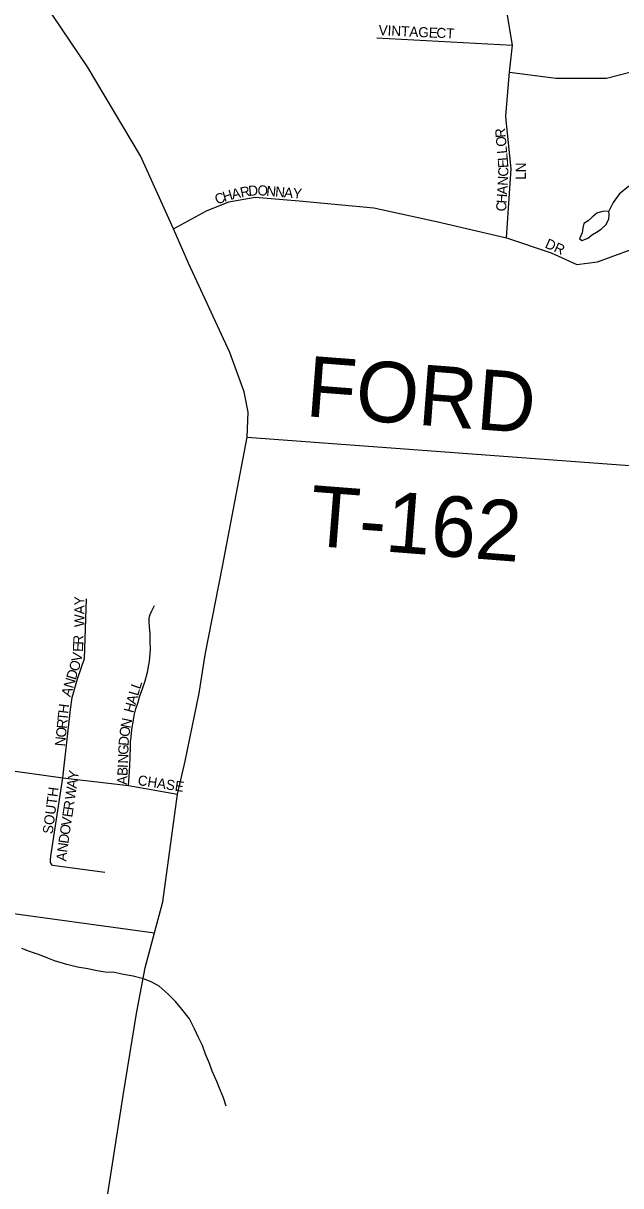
# Model space of a CAD drawing. Extents: x 1310247 to 1664935, y 284496 to 704931.
# Drawn here: x 1491213 to 1494175, y 489120 to 494884 of the extents above; entities that cross this region are included whole.
import ezdxf

# ---------------------------------------------------------------- set-up
doc = ezdxf.new("R2010")
doc.units = 0
for name, color, linetype in [('GM_P_State_Location', 7, 'Continuous'), ('GM_X_County_Road_Text', 7, 'Continuous'), ('GM_X_County_Subdivision_Text', 7, 'Continuous'), ('GM_X_Minor_River', 7, 'Continuous'), ('GM_X_Minor_River_Text', 7, 'Continuous'), ('GM_X_State_Location', 7, 'Continuous'), ('GM_X_Township_Subdivision', 7, 'Continuous')]:
    doc.layers.add(name, color=color, linetype=linetype)

msp = doc.modelspace()

# ---------------------------------------------------------------- linework, layer by layer
at = {"layer": 'GM_X_County_Road_Text'}
msp.add_lwpolyline([(1491626.9, 489049), (1491708.8, 489566.7), (1491774.5, 489974.4), (1491816.9, 490200.2), (1491863.9, 490374.3), (1491905.3, 490527.4), (1491978.6, 491061), (1492015.4, 491225.3), (1492085.1, 491562.6), (1492114.8, 491752.5), (1492201.2, 492190), (1492323.5, 492831.3), (1492327.9, 492955.5), (1492307.7, 493056.1), (1492237.1, 493251.8), (1492032.7, 493694.4), (1491958.9, 493864.4), (1491793.8, 494225.8), (1491531.2, 494667.4), (1491228.6, 495117.8)], dxfattribs=at)
at = {"layer": 'GM_X_County_Subdivision_Text'}
for points in [[(1492323.5, 492831.3), (1495512.3, 492595), (1495607.8, 492601.3), (1495810.6, 492700), (1495925.7, 492753.2), (1496026.7, 492834.6), (1496170.7, 493019.4), (1496236.5, 493100.8), (1496512.1, 493226), (1496602.9, 493257.4), (1497370.1, 493113.3)], [(1486332.7, 491242.2), (1486398.6, 491236.1), (1488045.5, 491084), (1489140.8, 490989.5), (1489183.8, 490984.1), (1489229.1, 490961.1), (1489256, 490939.6), (1489290.6, 490901.2), (1489388.9, 490767.6), (1489435.7, 490727.6), (1489464.1, 490710.7), (1489489.4, 490700), (1491863.9, 490374.3)]]:
    msp.add_lwpolyline(points, dxfattribs=at)
at = {"layer": 'GM_X_Minor_River'}
for points in [[(1493992.9, 493891), (1493988.3, 493869.1), (1493983.7, 493845.1), (1493970.9, 493815.4), (1493984.7, 493807), (1494013.1, 493818.3), (1494035.6, 493835.8), (1494056, 493847.3), (1494078.5, 493862.8), (1494101.1, 493884.3), (1494115.9, 493912), (1494118.5, 493936), (1494116.9, 493952.1)], [(1494116.9, 493952.1), (1494084.8, 493950.9), (1494056.4, 493941.5), (1494033.9, 493922.1), (1494013.3, 493904.5), (1493992.9, 493891)]]:
    msp.add_lwpolyline(points, dxfattribs=at)
at = {"layer": 'GM_X_Minor_River_Text'}
for points in [[(1494214.9, 494075.9), (1494168.1, 494036.6), (1494137.3, 493995), (1494116.9, 493952.1)], [(1492218.6, 489514.1), (1492205.3, 489556.5), (1492189.9, 489594.8), (1492172.6, 489637.2), (1492149.3, 489687.7), (1492135.9, 489726), (1492116.6, 489772.4), (1492101.3, 489814.7), (1492081.9, 489855.1), (1492062.6, 489897.6), (1492037.3, 489948.1), (1492000, 489994.8), (1491968.5, 490033.4), (1491931, 490070.1), (1491887.5, 490108.9), (1491847.8, 490131.6), (1491809.9, 490146.2), (1491758, 490159), (1491710, 490167.8), (1491666, 490176.5), (1491619.9, 490179.3), (1491579.9, 490185.9), (1491533.9, 490194.7), (1491481.9, 490203.5), (1491429.9, 490216.4), (1491368, 490235.4), (1491326.2, 490252.1), (1491288.3, 490266.7), (1491244.4, 490281.5), (1491206.6, 490296.1)]]:
    msp.add_lwpolyline(points, dxfattribs=at)
at = {"layer": 'GM_X_State_Location'}
for points in [[(1493607.6, 494403.8), (1493605.5, 494425), (1493624, 494641.6), (1493638.8, 494774.8), (1493612.9, 494932.1), (1493508.3, 495155.6), (1493475.3, 495206.7), (1493448, 495275.4), (1493320.6, 495544.6), (1493328, 495677.8), (1493453.8, 496188.5), (1493616.6, 496329.2), (1493823.8, 496373.6), (1494023.7, 496329.2), (1494319.2, 496286.2), (1494356.7, 496580.8)], [(1493624, 494641.6), (1493853.4, 494611.9), (1494105, 494611.9), (1494393.7, 494686), (1494473.4, 494791.4), (1494600.9, 495596.4)], [(1492965.4, 494811.8), (1493638.8, 494774.8)], [(1493609.2, 493819.9), (1493631.4, 494162.3), (1493607.6, 494403.8)], [(1491958.9, 493864.4), (1492121.7, 493953.2), (1492232.7, 493997.6), (1492362.2, 494021.6), (1492580.5, 494003.1), (1492950.6, 493968), (1493261.4, 493901.4), (1493609.2, 493819.9), (1493831.2, 493745.9), (1493957.1, 493686.7), (1494060.7, 493701.5), (1494245.7, 493768.1), (1494430.7, 494099.4), (1494545.4, 494210.4)], [(1491408.8, 491142.6), (1491446.7, 491481.2), (1491456.1, 491539.9), (1491481.9, 491633.8), (1491517.1, 491734.8), (1491526.5, 492030.6)], [(1491735, 491104), (1491737.8, 491148.4), (1491742.1, 491201.4), (1491743.6, 491248.8), (1491745, 491293.2), (1491745, 491321.9), (1491747.9, 491341.9), (1491749.3, 491366.3), (1491753.6, 491392.1), (1491757.9, 491417.8), (1491763.7, 491450.8), (1491770.8, 491485.2), (1491782.3, 491518.2), (1491790.9, 491548.3), (1491805.2, 491584.1), (1491818.1, 491622.8), (1491829.6, 491665.8), (1491839.6, 491720.3), (1491843.9, 491779), (1491842.5, 491822), (1491842.5, 491859.3), (1491839.6, 491889.4), (1491836.7, 491918.1), (1491838.2, 491935.3), (1491842.5, 491952.5), (1491851.1, 491971.1), (1491864, 491996.9)], [(1490464.9, 491390.5), (1490792.5, 491345.5), (1490826.3, 491343.3), (1490869.3, 491327.6), (1490898, 491314.7), (1490916.6, 491300.3), (1490938.1, 491280.3), (1490957.3, 491257.3), (1490973.9, 491237.3), (1490988.3, 491215.8), (1491009.7, 491204.3), (1491049.9, 491192.8), (1491088.4, 491187), (1491408.8, 491142.6), (1491735, 491104), (1491978.6, 491061)], [(1491617.8, 490672.4), (1491383.4, 490704.1), (1491358.4, 490707.9), (1491353.6, 490714.6), (1491348.8, 490723.3), (1491348.8, 490735.8), (1491350.8, 490754), (1491408.8, 491142.6)]]:
    msp.add_lwpolyline(points, dxfattribs=at)

# ---------------------------------------------------------------- texts
at = {"layer": 'GM_P_State_Location'}
for s, rotation, p in [('VINTAGE', 357.23132, (1492974.2, 494825.2)), ('CT', 356.82151, (1493260.3, 494812)), ('R', 95.08231, (1493605.9, 494317.7)), ('O', 95.07768, (1493609.8, 494273.9)), ('L', 95.09454, (1493613, 494238.8)), ('L', 95.04448, (1493616, 494203.7)), ('E', 93.98056, (1493618.6, 494167.6)), ('C', 88.17679, (1493617.4, 494122.5)), ('LN', 90, (1493705.1, 494107.4)), ('R', 11.39089, (1492294.1, 494019.2)), ('D', 6.06506, (1492331.7, 494026.8)), ('O', 356.04053, (1492373.2, 494031.5)), ('N', 354.98765, (1492416.8, 494028.4)), ('A', 86.47984, (1493611.9, 494033)), ('N', 86.47984, (1493614.6, 494076.9)), ('C', 20.77773, (1492174, 493984.1)), ('H', 16.64482, (1492210.1, 493997.9)), ('A', 11.82, (1492251.2, 494010.2)), ('N', 355.00408, (1492460.7, 494024.6)), ('A', 354.98765, (1492504.5, 494020.7)), ('Y', 355.00408, (1492548.3, 494016.9)), ('H', 86.47984, (1493609.2, 493989.1)), ('C', 86.47668, (1493606.8, 493949.6)), ('DR', 336.04089, (1493796, 493772.8)), ('WAY', 90, (1491516.8, 491889.8)), ('R', 87.95978, (1491510.3, 491801.6)), ('E', 88.22347, (1491509.2, 491766.4)), ('O', 72.8187, (1491485.8, 491666.7)), ('V', 79.47746, (1491500.3, 491714.9)), ('D', 72.8187, (1491472.8, 491624.7)), ('N', 72.80244, (1491459.8, 491582.6)), ('L', 71.05541, (1491791.9, 491579)), ('A', 72.82333, (1491446.8, 491540.6)), ('A', 74.53205, (1491770.9, 491503.5)), ('L', 74.17467, (1491782.6, 491545.8)), ('H', 82.92376, (1491435.7, 491458.3)), ('H', 74.53788, (1491759.1, 491461.1)), ('R', 84.45373, (1491428.5, 491384.2)), ('T', 84.44437, (1491432.4, 491423.6)), ('N', 78.4929, (1491744.3, 491385.6)), ('O', 84.46122, (1491424.3, 491340.4)), ('O', 81.64428, (1491738.1, 491342.8)), ('N', 84.46122, (1491420, 491296.7)), ('D', 86.41275, (1491735.4, 491300)), ('N', 87.80851, (1491732.1, 491212.4)), ('G', 87.79235, (1491733.7, 491256.3)), ('I', 87.77052, (1491731.2, 491190.3)), ('Y', 81.55682, (1491483.6, 491131.4)), ('A', 87.79235, (1491728, 491106.8)), ('B', 87.80734, (1491729.7, 491150.8)), ('CHASE', 351.34776, (1491778.4, 491107.1)), ('SOUTH', 82.57224, (1491358.5, 490861.4)), ('W', 81.55248, (1491468.7, 491031.3)), ('A', 81.55682, (1491477.2, 491087.9)), ('R', 81.56595, (1491461, 490979.1)), ('E', 81.55115, (1491455.8, 490944.2)), ('O', 81.5546, (1491442.9, 490857.2)), ('V', 81.55682, (1491449.4, 490900.7)), ('D', 81.59785, (1491436.5, 490813.7)), ('N', 82.10786, (1491430.4, 490770.2)), ('A', 85.09841, (1491426.8, 490727))]:
    msp.add_text(s, height=50, rotation=rotation, dxfattribs=at).set_placement(p)
at = {"layer": 'GM_X_Township_Subdivision'}
for s, rotation, p in [('FORD', 355.62049, (1492608.8, 492935.9)), ('T-162', 355.51462, (1492625.1, 492294.7))]:
    msp.add_text(s, height=300, rotation=rotation, dxfattribs=at).set_placement(p)

doc.saveas('drawing.dxf')
